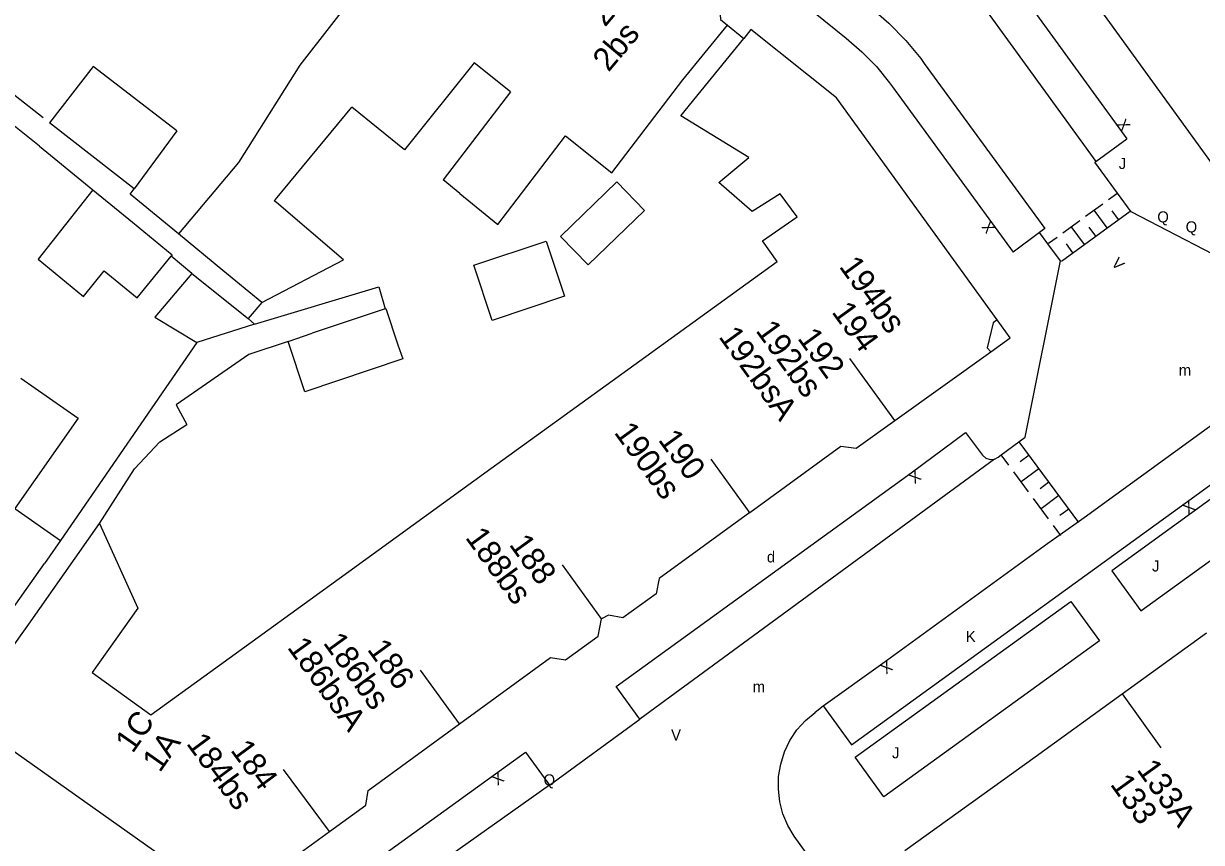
# Model space of a CAD drawing. Extents: x 134999 to 136502, y 457398 to 459002.
# Drawn here: x 135583.3 to 135636.5, y 457806.8 to 457843.8 of the extents above; entities that cross this region are included whole.
import ezdxf

# ---------------------------------------------------------------- set-up
doc = ezdxf.new("R2010")
doc.units = 0
for name, color, linetype in [('RI_DGTB_15', 7, 'Continuous'), ('RI_DGTB_2', 7, 'Continuous'), ('RI_DGTB_29', 7, 'Continuous'), ('RI_DGTB_3', 7, 'Continuous'), ('RI_DGTB_30', 7, 'Continuous'), ('RI_DGTB_31', 7, 'Continuous'), ('RI_DGTB_35', 7, 'Continuous'), ('RI_DGTB_36', 7, 'Continuous'), ('RI_DGTB_4', 7, 'Continuous'), ('RI_DGTB_43', 7, 'Continuous'), ('RI_DGTB_5', 7, 'Continuous'), ('RI_DGTB_53', 7, 'Continuous'), ('RI_DGTB_54', 7, 'Continuous'), ('RI_DGTB_6', 7, 'Continuous')]:
    doc.layers.add(name, color=color, linetype=linetype)

msp = doc.modelspace()

# ---------------------------------------------------------------- linework, layer by layer
at = {"layer": 'RI_DGTB_15'}
for p, q in [((135622.624, 457825.882), (135620.59, 457828.684)), ((135622.624, 457825.882), (135620.59, 457828.684)), ((135616.092, 457821.709), (135614.33, 457824.137)), ((135616.092, 457821.709), (135614.33, 457824.137)), ((135609.394, 457816.944), (135607.632, 457819.372)), ((135609.394, 457816.944), (135607.632, 457819.372)), ((135602.981, 457812.194), (135601.219, 457814.622)), ((135602.981, 457812.194), (135601.219, 457814.622)), ((135632.881, 457813.557), (135634.634, 457811.123)), ((135632.881, 457813.557), (135634.634, 457811.123)), ((135597.107, 457807.336), (135595.038, 457810.136)), ((135597.107, 457807.336), (135595.038, 457810.136))]:
    msp.add_line(p, q, dxfattribs=at)
at = {"layer": 'RI_DGTB_2'}
for points in [[(135632.881, 457813.557), (135636.685, 457816.311)], [(135632.881, 457813.557), (135636.685, 457816.311)], [(135623.081, 457806.482), (135628.953, 457810.714), (135632.881, 457813.557)], [(135623.081, 457806.482), (135628.953, 457810.714), (135632.881, 457813.557)]]:
    msp.add_lwpolyline(points, dxfattribs=at)
at = {"layer": 'RI_DGTB_3'}
msp.add_lwpolyline([(135636.954, 457837.449), (135628.764, 457848.779), (135627.81, 457849.547)], dxfattribs=at)
at = {"layer": 'RI_DGTB_31'}
for p, q in [((135632.264, 457835.849), (135632.65, 457836.13)), ((135632.264, 457835.849), (135632.65, 457836.13)), ((135631.234, 457835.099), (135632.006, 457835.661)), ((135631.234, 457835.099), (135632.006, 457835.661)), ((135632.209, 457834.572), (135631.62, 457835.38)), ((135632.209, 457834.572), (135631.62, 457835.38)), ((135632.724, 457834.947), (135632.429, 457835.351)), ((135632.724, 457834.947), (135632.429, 457835.351)), ((135630.149, 457833.072), (135633.239, 457835.322)), ((135630.149, 457833.072), (135633.239, 457835.322)), ((135630.204, 457834.349), (135630.976, 457834.911)), ((135630.204, 457834.349), (135630.976, 457834.911)), ((135631.179, 457833.822), (135630.59, 457834.63)), ((135631.179, 457833.822), (135630.59, 457834.63)), ((135631.694, 457834.197), (135631.399, 457834.601)), ((135631.694, 457834.197), (135631.399, 457834.601)), ((135629.56, 457833.88), (135629.946, 457834.161)), ((135629.56, 457833.88), (135629.946, 457834.161)), ((135630.664, 457833.447), (135630.369, 457833.851)), ((135630.664, 457833.447), (135630.369, 457833.851)), ((135630.924, 457821.284), (135628.234, 457824.924)), ((135630.924, 457821.284), (135628.234, 457824.924)), ((135627.766, 457823.875), (135627.43, 457824.33)), ((135627.766, 457823.875), (135627.43, 457824.33)), ((135628.683, 457824.318), (135628.28, 457824.021)), ((135628.683, 457824.318), (135628.28, 457824.021)), ((135629.131, 457823.711), (135628.327, 457823.117)), ((135629.131, 457823.711), (135628.327, 457823.117)), ((135628.663, 457822.662), (135627.99, 457823.572)), ((135628.663, 457822.662), (135627.99, 457823.572)), ((135629.579, 457823.104), (135629.177, 457822.807)), ((135629.579, 457823.104), (135629.177, 457822.807)), ((135629.56, 457821.448), (135628.887, 457822.358)), ((135629.56, 457821.448), (135628.887, 457822.358)), ((135630.028, 457822.498), (135629.223, 457821.903)), ((135630.028, 457822.498), (135629.223, 457821.903)), ((135630.476, 457821.891), (135630.074, 457821.594)), ((135630.476, 457821.891), (135630.074, 457821.594)), ((135630.12, 457820.69), (135629.784, 457821.145)), ((135630.12, 457820.69), (135629.784, 457821.145))]:
    msp.add_line(p, q, dxfattribs=at)
at = {"layer": 'RI_DGTB_4'}
for p, q in [((135613.061, 457841.258), (135615.07, 457843.719)), ((135613.889, 457840.757), (135615.806, 457843.115)), ((135622.624, 457825.882), (135626.953, 457828.98)), ((135622.624, 457825.882), (135626.953, 457828.98)), ((135593.236, 457804.53), (135597.107, 457807.336)), ((135593.236, 457804.53), (135597.107, 457807.336))]:
    msp.add_line(p, q, dxfattribs=at)
for points in [[(135610.712, 457847.206), (135612.518, 457845.761), (135613.229, 457845.843), (135614.71, 457844.659), (135614.756, 457843.97), (135615.07, 457843.719)], [(135627.243, 457830.429), (135619.997, 457840.439), (135616.134, 457843.519), (135615.806, 457843.115)], [(135627.243, 457830.429), (135627.059, 457830.292), (135626.785, 457829.168), (135626.953, 457828.98)], [(135627.243, 457830.429), (135627.059, 457830.292), (135626.785, 457829.168), (135626.953, 457828.98)], [(135626.953, 457828.98), (135627.835, 457829.611), (135627.243, 457830.429)], [(135626.953, 457828.98), (135627.835, 457829.611), (135627.243, 457830.429)], [(135616.075, 457821.732), (135620.192, 457824.728), (135620.875, 457824.63), (135622.624, 457825.882)], [(135616.075, 457821.732), (135620.192, 457824.728), (135620.875, 457824.63), (135622.624, 457825.882)], [(135616.075, 457821.732), (135611.993, 457818.761), (135611.859, 457818.068), (135610.356, 457816.975), (135609.711, 457817.1), (135609.394, 457816.944)], [(135616.075, 457821.732), (135611.993, 457818.761), (135611.859, 457818.068), (135610.356, 457816.975), (135609.711, 457817.1), (135609.394, 457816.944)], [(135579.085, 457813.581), (135579.769, 457813.735), (135580.077, 457813.522), (135584.247, 457819.436)], [(135579.085, 457813.581), (135579.769, 457813.735), (135580.077, 457813.522), (135584.247, 457819.436)], [(135602.977, 457812.199), (135607.085, 457815.189), (135607.767, 457815.091), (135609.239, 457816.162), (135609.394, 457816.944)], [(135602.977, 457812.199), (135607.085, 457815.189), (135607.767, 457815.091), (135609.239, 457816.162), (135609.394, 457816.944)], [(135580.588, 457812.561), (135583.539, 457816.702)], [(135580.588, 457812.561), (135583.539, 457816.702)], [(135591.915, 457804.541), (135580.588, 457812.561)], [(135591.915, 457804.541), (135580.588, 457812.561)], [(135597.107, 457807.336), (135598.759, 457808.535), (135598.854, 457809.199), (135602.977, 457812.199)], [(135597.107, 457807.336), (135598.759, 457808.535), (135598.854, 457809.199), (135602.977, 457812.199)]]:
    msp.add_lwpolyline(points, dxfattribs=at)
at = {"layer": 'RI_DGTB_5'}
for p, q in [((135595.771, 457841.921), (135593.002, 457837.517)), ((135594.67, 457835.86), (135598.117, 457840.022)), ((135603.001, 457836.121), (135602.241, 457836.741)), ((135603.001, 457836.121), (135602.241, 457836.741)), ((135611.111, 457828.572), (135617.313, 457833.061)), ((135611.111, 457828.572), (135617.313, 457833.061)), ((135604.396, 457823.713), (135611.111, 457828.572)), ((135604.396, 457823.713), (135611.111, 457828.572)), ((135597.988, 457819.074), (135604.396, 457823.713)), ((135597.988, 457819.074), (135604.396, 457823.713)), ((135583.539, 457816.702), (135586.735, 457821.236)), ((135583.539, 457816.702), (135586.735, 457821.236)), ((135584.975, 457820.468), (135584.247, 457819.436)), ((135584.975, 457820.468), (135584.247, 457819.436)), ((135591.718, 457814.537), (135597.988, 457819.074)), ((135591.718, 457814.537), (135597.988, 457819.074))]:
    msp.add_line(p, q, dxfattribs=at)
for points in [[(135597.028, 457847.324), (135598.85, 457845.866), (135595.771, 457841.921)], [(135605.286, 457840.715), (135603.647, 457842.027), (135600.491, 457838.101), (135598.117, 457840.022)], [(135609.851, 457837.061), (135613.061, 457841.258)], [(135605.286, 457840.715), (135602.241, 457836.741)], [(135616.035, 457837.757), (135612.974, 457839.632), (135613.889, 457840.757)], [(135603.001, 457836.121), (135604.711, 457834.721), (135607.768, 457838.729), (135609.851, 457837.061)], [(135618.214, 457835.08), (135617.455, 457836.11), (135616.193, 457835.318), (135614.69, 457836.615), (135616.035, 457837.757)], [(135617.313, 457833.061), (135616.661, 457833.991), (135618.214, 457835.08)], [(135617.313, 457833.061), (135616.661, 457833.991), (135618.214, 457835.08)], [(135583.182, 457827.797), (135585.771, 457825.991), (135582.917, 457821.911), (135584.975, 457820.468)], [(135583.182, 457827.797), (135585.771, 457825.991), (135582.917, 457821.911), (135584.975, 457820.468)], [(135586.735, 457821.236), (135588.47, 457817.413), (135586.405, 457814.514), (135589.056, 457812.61), (135591.718, 457814.537)], [(135586.735, 457821.236), (135588.47, 457817.413), (135586.405, 457814.514), (135589.056, 457812.61), (135591.718, 457814.537)]]:
    msp.add_lwpolyline(points, dxfattribs=at)
at = {"layer": 'RI_DGTB_53'}
for p, q in [((135584.034, 457838.256), (135581.862, 457839.968)), ((135631.694, 457837.574), (135633.097, 457838.594)), ((135629.154, 457834.371), (135627.968, 457833.482)), ((135629.154, 457834.371), (135627.968, 457833.482)), ((135590.898, 457832.51), (135589.966, 457833.295)), ((135590.898, 457832.51), (135589.966, 457833.295)), ((135594.064, 457831.201), (135593.441, 457830.485)), ((135594.064, 457831.201), (135593.441, 457830.485)), ((135591.134, 457829.408), (135584.975, 457820.468)), ((135591.134, 457829.408), (135584.975, 457820.468)), ((135595.243, 457829.452), (135593.476, 457828.869)), ((135595.243, 457829.452), (135593.476, 457828.869))]:
    msp.add_line(p, q, dxfattribs=at)
for points in [[(135609.437, 457858.874), (135625.266, 457846.148), (135625.696, 457845.752), (135626.086, 457845.305), (135626.111, 457845.273), (135631.694, 457837.574)], [(135607.195, 457856.095), (135621.563, 457844.503), (135622.355, 457843.817), (135623.118, 457843.035), (135623.792, 457842.214), (135623.955, 457841.994), (135629.393, 457834.545), (135629.154, 457834.371)], [(135584.199, 457839.532), (135580.668, 457842.287), (135582.998, 457845.501)], [(135584.034, 457838.256), (135586.434, 457836.291)], [(135632.672, 457836.146), (135631.649, 457837.541), (135631.694, 457837.574)], [(135590.297, 457834.301), (135588.124, 457836.09), (135588.301, 457836.332)], [(135590.297, 457834.301), (135588.124, 457836.09), (135588.301, 457836.332)], [(135633.292, 457835.3), (135632.672, 457836.146)], [(135633.292, 457835.3), (135632.672, 457836.146)], [(135629.534, 457833.861), (135629.154, 457834.371)], [(135629.534, 457833.861), (135629.154, 457834.371)], [(135630.107, 457833.092), (135629.534, 457833.861)], [(135630.107, 457833.092), (135629.534, 457833.861)], [(135593.735, 457830.237), (135599.337, 457831.916), (135599.62, 457830.919)], [(135593.735, 457830.237), (135599.337, 457831.916), (135599.62, 457830.919)], [(135619.39, 457813.007), (135620.672, 457811.25), (135635.721, 457822.159), (135642.946, 457827.403), (135646.211, 457829.767), (135644.969, 457831.524)], [(135619.39, 457813.007), (135620.672, 457811.25), (135635.721, 457822.159), (135642.946, 457827.403), (135646.211, 457829.767), (135644.969, 457831.524)], [(135630.086, 457820.736), (135631.163, 457821.501), (135644.969, 457831.524)], [(135630.086, 457820.736), (135631.163, 457821.501), (135644.969, 457831.524)], [(135593.476, 457828.869), (135590.202, 457826.594), (135590.672, 457825.711)], [(135593.476, 457828.869), (135590.202, 457826.594), (135590.672, 457825.711)], [(135586.735, 457821.236), (135588.312, 457823.697), (135589.46, 457824.928), (135590.672, 457825.711)], [(135586.735, 457821.236), (135588.312, 457823.697), (135589.46, 457824.928), (135590.672, 457825.711)], [(135610.05, 457813.889), (135623.37, 457823.52), (135625.82, 457825.35), (135626.589, 457824.313), (135626.735, 457824.183), (135626.921, 457824.121), (135627.117, 457824.137)], [(135610.05, 457813.889), (135623.37, 457823.52), (135625.82, 457825.35), (135626.589, 457824.313), (135626.735, 457824.183), (135626.921, 457824.121), (135627.117, 457824.137)], [(135627.427, 457824.333), (135628.5, 457825.14)], [(135627.427, 457824.333), (135628.5, 457825.14)], [(135627.117, 457824.137), (135627.29, 457824.23), (135627.427, 457824.333)], [(135627.117, 457824.137), (135627.29, 457824.23), (135627.427, 457824.333)], [(135639.035, 457823.893), (135632.418, 457819.097), (135633.728, 457817.29), (135640.345, 457822.086), (135639.035, 457823.893)], [(135639.035, 457823.893), (135632.418, 457819.097), (135633.728, 457817.29), (135640.345, 457822.086), (135639.035, 457823.893)], [(135619.39, 457813.007), (135622.089, 457814.933), (135629.536, 457820.346), (135630.086, 457820.736)], [(135619.39, 457813.007), (135622.089, 457814.933), (135629.536, 457820.346), (135630.086, 457820.736)], [(135631.858, 457815.938), (135622.13, 457808.91), (135620.841, 457810.695), (135630.568, 457817.722), (135631.858, 457815.938)], [(135631.858, 457815.938), (135622.13, 457808.91), (135620.841, 457810.695), (135630.568, 457817.722), (135631.858, 457815.938)], [(135611.125, 457812.416), (135610.05, 457813.889)], [(135611.125, 457812.416), (135610.05, 457813.889)], [(135618.084, 457807.126), (135617.798, 457807.609), (135617.578, 457808.135), (135617.434, 457808.687), (135617.369, 457809.254), (135617.383, 457809.824), (135617.477, 457810.387), (135617.648, 457810.931), (135617.894, 457811.446), (135618.209, 457811.922), (135618.588, 457812.349), (135619.023, 457812.718), (135619.034, 457812.727)], [(135618.084, 457807.126), (135617.798, 457807.609), (135617.578, 457808.135), (135617.434, 457808.687), (135617.369, 457809.254), (135617.383, 457809.824), (135617.477, 457810.387), (135617.648, 457810.931), (135617.894, 457811.446), (135618.209, 457811.922), (135618.588, 457812.349), (135619.023, 457812.718), (135619.034, 457812.727)], [(135619.034, 457812.727), (135619.39, 457813.007)], [(135619.034, 457812.727), (135619.39, 457813.007)], [(135607.043, 457809.438), (135611.125, 457812.416)], [(135607.043, 457809.438), (135611.125, 457812.416)], [(135594.781, 457800.742), (135594.855, 457800.928), (135594.851, 457801.128), (135594.77, 457801.31), (135594.07, 457802.29), (135594.52, 457802.66), (135605.955, 457810.928)], [(135594.781, 457800.742), (135594.855, 457800.928), (135594.851, 457801.128), (135594.77, 457801.31), (135594.07, 457802.29), (135594.52, 457802.66), (135605.955, 457810.928)], [(135605.955, 457810.928), (135607.043, 457809.438)], [(135605.955, 457810.928), (135607.043, 457809.438)], [(135620.967, 457803.133), (135618.084, 457807.126)], [(135620.967, 457803.133), (135618.084, 457807.126)]]:
    msp.add_lwpolyline(points, dxfattribs=at)
at = {"layer": 'RI_DGTB_54'}
for p, q in [((135615.07, 457843.719), (135615.806, 457843.115)), ((135628.5, 457825.14), (135630.107, 457833.092)), ((135628.5, 457825.14), (135630.107, 457833.092)), ((135627.117, 457824.137), (135611.125, 457812.416)), ((135627.117, 457824.137), (135611.125, 457812.416)), ((135607.043, 457809.438), (135594.781, 457800.742)), ((135607.043, 457809.438), (135594.781, 457800.742))]:
    msp.add_line(p, q, dxfattribs=at)
for points in [[(135606.078, 457854.711), (135620.423, 457843.138), (135621.135, 457842.522), (135621.792, 457841.848), (135622.389, 457841.121), (135622.522, 457840.941), (135627.968, 457833.482)], [(135623.835, 457849.524), (135626.397, 457847.463), (135626.94, 457846.964), (135627.425, 457846.408), (135633.097, 457838.594)], [(135642.29, 457835.12), (135638.626, 457832.528), (135633.292, 457835.3)], [(135642.29, 457835.12), (135638.626, 457832.528), (135633.292, 457835.3)]]:
    msp.add_lwpolyline(points, dxfattribs=at)
at = {"layer": 'RI_DGTB_6'}
for p, q in [((135586.455, 457841.848), (135584.478, 457839.314)), ((135590.223, 457838.954), (135588.301, 457836.332)), ((135593.002, 457837.517), (135590.297, 457834.301)), ((135586.434, 457836.291), (135583.973, 457833.156)), ((135586.434, 457836.291), (135583.973, 457833.156)), ((135590.898, 457832.51), (135593.441, 457830.485)), ((135590.898, 457832.51), (135593.441, 457830.485)), ((135599.62, 457830.919), (135596.337, 457829.819)), ((135599.62, 457830.919), (135596.337, 457829.819)), ((135593.735, 457830.237), (135591.134, 457829.408)), ((135593.735, 457830.237), (135591.134, 457829.408)), ((135593.441, 457830.485), (135593.735, 457830.237)), ((135593.441, 457830.485), (135593.735, 457830.237))]:
    msp.add_line(p, q, dxfattribs=at)
for points in [[(135590.223, 457838.954), (135586.455, 457841.848)], [(135588.301, 457836.332), (135584.478, 457839.314)], [(135611.325, 457835.362), (135608.794, 457832.904), (135607.545, 457834.19), (135610.076, 457836.648), (135611.325, 457835.362)], [(135611.325, 457835.362), (135608.794, 457832.904), (135607.545, 457834.19), (135610.076, 457836.648), (135611.325, 457835.362)], [(135586.434, 457836.291), (135588.221, 457834.828)], [(135586.434, 457836.291), (135588.221, 457834.828)], [(135594.064, 457831.201), (135597.739, 457833.137), (135594.716, 457835.716)], [(135594.064, 457831.201), (135597.739, 457833.137), (135594.716, 457835.716)], [(135594.716, 457835.716), (135594.62, 457835.798), (135594.67, 457835.86)], [(135594.716, 457835.716), (135594.62, 457835.798), (135594.67, 457835.86)], [(135588.221, 457834.828), (135590.017, 457833.357), (135589.966, 457833.295)], [(135588.221, 457834.828), (135590.017, 457833.357), (135589.966, 457833.295)], [(135592.297, 457832.655), (135590.297, 457834.301)], [(135592.297, 457832.655), (135590.297, 457834.301)], [(135603.624, 457832.886), (135606.897, 457833.973), (135607.723, 457831.488), (135604.45, 457830.401), (135603.624, 457832.886)], [(135603.624, 457832.886), (135606.897, 457833.973), (135607.723, 457831.488), (135604.45, 457830.401), (135603.624, 457832.886)], [(135586.952, 457832.633), (135588.431, 457831.42), (135589.966, 457833.295)], [(135586.952, 457832.633), (135588.431, 457831.42), (135589.966, 457833.295)], [(135583.973, 457833.156), (135586.012, 457831.486), (135586.952, 457832.633)], [(135583.973, 457833.156), (135586.012, 457831.486), (135586.952, 457832.633)], [(135590.898, 457832.51), (135589.238, 457830.542), (135591.134, 457829.408)], [(135590.898, 457832.51), (135589.238, 457830.542), (135591.134, 457829.408)], [(135594.064, 457831.201), (135592.297, 457832.655)], [(135594.064, 457831.201), (135592.297, 457832.655)], [(135599.62, 457830.919), (135599.656, 457830.932), (135600.203, 457829.301)], [(135599.62, 457830.919), (135599.656, 457830.932), (135600.203, 457829.301)], [(135595.243, 457829.452), (135596.337, 457829.819)], [(135595.243, 457829.452), (135596.337, 457829.819)], [(135600.203, 457829.301), (135600.417, 457828.663), (135596.004, 457827.183), (135595.243, 457829.452)], [(135600.203, 457829.301), (135600.417, 457828.663), (135596.004, 457827.183), (135595.243, 457829.452)]]:
    msp.add_lwpolyline(points, dxfattribs=at)

# ---------------------------------------------------------------- texts
at = {"layer": 'RI_DGTB_29'}
msp.add_text('d', height=0.5, dxfattribs=at).set_placement((135616.852, 457819.482))
msp.add_text('d', height=0.5, dxfattribs=at).set_placement((135616.852, 457819.482))
at = {"layer": 'RI_DGTB_30'}
for s, height, rotation, p in [('X', 0.499, 305.7299, (135632.619, 457839.256)), ('X', 0.499, 125.6904, (135627.179, 457834.559)), ('X', 0.499, 125.6904, (135627.179, 457834.559)), ('V', 0.499, 312.9615, (135632.364, 457832.948)), ('V', 0.499, 312.9615, (135632.364, 457832.948)), ('X', 0.5, 216.3147, (135623.571, 457823.668)), ('X', 0.5, 216.3147, (135623.571, 457823.668)), ('X', 0.5, 215.9381, (135635.923, 457822.306)), ('X', 0.5, 215.9381, (135635.923, 457822.306)), ('K', 0.5, 359.9996, (135625.83, 457815.89)), ('K', 0.5, 359.9996, (135625.83, 457815.89)), ('X', 0.5, 215.5021, (135622.293, 457815.078)), ('X', 0.5, 215.5021, (135622.293, 457815.078)), ('X', 0.5, 215.866, (135604.753, 457810.056)), ('X', 0.5, 215.866, (135604.753, 457810.056))]:
    msp.add_text(s, height=height, rotation=rotation, dxfattribs=at).set_placement(p)
msp.add_text('V', height=0.5, dxfattribs=at).set_placement((135612.53, 457811.446))
msp.add_text('V', height=0.5, dxfattribs=at).set_placement((135612.53, 457811.446))
at = {"layer": 'RI_DGTB_31'}
for s, p in [('J', (135632.73, 457837.23)), ('Q', (135634.47, 457834.82)), ('Q', (135634.47, 457834.82)), ('Q', (135635.75, 457834.37)), ('Q', (135635.75, 457834.37))]:
    msp.add_text(s, height=0.5, rotation=359.9996, dxfattribs=at).set_placement(p)
for s, p in [('J', (135634.232, 457819.072)), ('J', (135634.232, 457819.072)), ('J', (135622.501, 457810.643)), ('J', (135622.501, 457810.643)), ('Q', (135606.775, 457809.421)), ('Q', (135606.775, 457809.421))]:
    msp.add_text(s, height=0.5, dxfattribs=at).set_placement(p)
at = {"layer": 'RI_DGTB_35'}
for s, rotation, p in [('2', 49.8997, (135609.548, 457843.603)), ('194', 305.9723, (135619.744, 457830.779)), ('194', 305.9723, (135619.744, 457830.779)), ('1C', 55.0428, (135588.231, 457810.83)), ('1C', 55.0428, (135588.231, 457810.83)), ('1A', 55.0428, (135589.455, 457809.963)), ('1A', 55.0428, (135589.455, 457809.963)), ('184', 306.4541, (135592.615, 457811.007)), ('184', 306.4541, (135592.615, 457811.007)), ('133', 305.7465, (135632.315, 457809.469)), ('133', 305.7465, (135632.315, 457809.469))]:
    msp.add_text(s, height=1.054, rotation=rotation, dxfattribs=at).set_placement(p)
at = {"layer": 'RI_DGTB_36'}
for s, rotation, p in [('2bs', 49.8997, (135609.704, 457841.57)), ('194bs', 305.9723, (135620.081, 457832.828)), ('194bs', 305.9723, (135620.081, 457832.828)), ('192bsA', 305.9723, (135614.645, 457829.662)), ('192bsA', 305.9723, (135614.645, 457829.662)), ('192bs', 305.9723, (135616.316, 457829.937)), ('192bs', 305.9723, (135616.316, 457829.937)), ('192', 305.9723, (135618.202, 457829.593)), ('192', 305.9723, (135618.202, 457829.593)), ('190bs', 305.9723, (135609.925, 457825.342)), ('190bs', 305.9723, (135609.925, 457825.342)), ('190', 305.9723, (135611.916, 457825.011)), ('190', 305.9723, (135611.916, 457825.011)), ('188bs', 305.9723, (135603.211, 457820.6)), ('188bs', 305.9723, (135603.211, 457820.6)), ('188', 305.9723, (135605.19, 457820.287)), ('188', 305.9723, (135605.19, 457820.287)), ('186bs', 305.9723, (135596.798, 457815.85)), ('186bs', 305.9723, (135596.798, 457815.85)), ('186bsA', 305.9723, (135595.178, 457815.645)), ('186bsA', 305.9723, (135595.178, 457815.645)), ('186', 305.9723, (135598.785, 457815.555)), ('186', 305.9723, (135598.785, 457815.555)), ('184bs', 306.4541, (135590.622, 457811.308)), ('184bs', 306.4541, (135590.622, 457811.308)), ('133A', 305.7465, (135633.51, 457810.133)), ('133A', 305.7465, (135633.51, 457810.133))]:
    msp.add_text(s, height=1.054, rotation=rotation, dxfattribs=at).set_placement(p)
at = {"layer": 'RI_DGTB_43'}
for p in [(135635.44, 457827.91), (135635.44, 457827.91), (135616.211, 457813.627), (135616.211, 457813.627)]:
    msp.add_text('m', height=0.5, rotation=359.9996, dxfattribs=at).set_placement(p)

doc.saveas('drawing.dxf')
